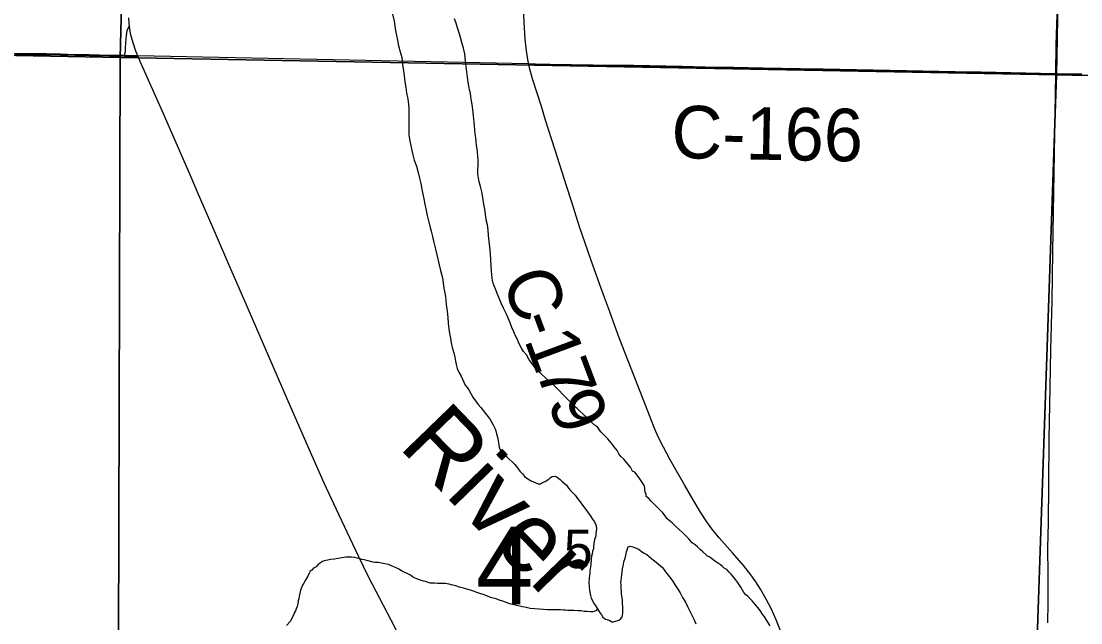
# Model space of a CAD drawing. Extents: x 2.4 to 73.1, y 4.5 to 25.6.
# Drawn here: x 33.902 to 34.475, y 18.258 to 18.583 of the extents above; entities that cross this region are included whole.
import ezdxf

# ---------------------------------------------------------------- set-up
doc = ezdxf.new("R2010")
doc.units = 0
for name, color, linetype in [('GM_X_County_Road', 7, 'Continuous'), ('GM_X_County_Road_Text', 7, 'Continuous'), ('GM_X_Interchange_Ramps', 7, 'Continuous'), ('GM_X_Major_River', 7, 'Continuous'), ('GM_X_Major_River_Text', 7, 'Continuous'), ('GM_X_Minor_River', 7, 'Continuous'), ('GM_X_Section', 7, 'Continuous'), ('GM_X_Section_Text', 7, 'Continuous'), ('GM_X_Township_Road', 7, 'Continuous')]:
    doc.layers.add(name, color=color, linetype=linetype)

msp = doc.modelspace()

# ---------------------------------------------------------------- linework, layer by layer
at = {"layer": 'GM_X_County_Road'}
for points in [[(34.17676, 18.55974), (34.17618, 18.56245), (34.17545, 18.56708), (34.17488, 18.57329), (34.17149, 18.62912)], [(33.96093, 18.58055), (33.96079, 18.58183), (33.96065, 18.58491)], [(33.96563, 18.56407), (33.9644, 18.56695), (33.96288, 18.5713), (33.96169, 18.57576), (33.96113, 18.57878), (33.96093, 18.58055)], [(34.11014, 18.24433), (34.10243, 18.2596), (34.09022, 18.28302), (34.08466, 18.29412), (34.07407, 18.3166), (34.06624, 18.33351), (34.05686, 18.35484), (34.04625, 18.37903), (34.02458, 18.4289), (34.01463, 18.45168), (34.00798, 18.46709), (33.99777, 18.49072), (33.99431, 18.49874), (33.97877, 18.53434), (33.9668, 18.56132), (33.96563, 18.56407)], [(34.17676, 18.55974), (34.1806, 18.55966), (34.18836, 18.55949), (34.21167, 18.55909), (34.23342, 18.55879), (34.25982, 18.55827), (34.27225, 18.55804), (34.28777, 18.55772), (34.30331, 18.55752), (34.32349, 18.55715), (34.33592, 18.5569), (34.38098, 18.55599), (34.40738, 18.55536), (34.42137, 18.55517), (34.46155, 18.55438)], [(34.31342, 18.25262), (34.31054, 18.25982), (34.30796, 18.26545), (34.30512, 18.27095), (34.30202, 18.27631), (34.29952, 18.28021), (34.29682, 18.28398), (34.29297, 18.28883), (34.28685, 18.29584), (34.2797, 18.30403), (34.27577, 18.30887), (34.27301, 18.31266), (34.26964, 18.3179), (34.26565, 18.32457), (34.261, 18.33264), (34.25321, 18.34607), (34.24951, 18.35292), (34.24675, 18.35851), (34.24489, 18.3628), (34.23694, 18.38305), (34.22562, 18.41199), (34.21976, 18.42805), (34.2177, 18.43389), (34.21496, 18.44115), (34.21023, 18.45431), (34.20424, 18.47197), (34.20004, 18.48529), (34.19718, 18.49415), (34.19109, 18.51336), (34.18586, 18.52964), (34.18359, 18.53706), (34.17884, 18.55186), (34.17716, 18.55786), (34.17676, 18.55974)], [(34.46155, 18.55438), (34.47574, 18.5541), (34.54566, 18.55266), (34.56274, 18.5523), (34.58449, 18.55188), (34.61244, 18.55117), (34.64973, 18.5505), (34.7041, 18.54955), (34.71491, 18.54932)]]:
    msp.add_lwpolyline(points, dxfattribs=at)
at = {"layer": 'GM_X_Interchange_Ramps'}
msp.add_lwpolyline([(34.47562, 18.55437), (34.46143, 18.55465), (34.42125, 18.55545), (34.40726, 18.55564), (34.38086, 18.55627), (34.33581, 18.55717), (34.32338, 18.55742), (34.30319, 18.55779), (34.28765, 18.55799), (34.27213, 18.55831), (34.2597, 18.55855), (34.2333, 18.55906), (34.21155, 18.55937), (34.18825, 18.55976), (34.18048, 18.55994), (34.17664, 18.56002), (33.96551, 18.56435), (33.96243, 18.5644), (33.95814, 18.56447), (33.95003, 18.56461), (33.93916, 18.56486), (33.9314, 18.56497), (33.92364, 18.56522), (33.91588, 18.56536), (33.90504, 18.56538), (33.89884, 18.56541)], dxfattribs=at)
at = {"layer": 'GM_X_Major_River'}
for points in [[(34.1023, 18.59043), (34.104, 18.58301), (34.10437, 18.58054), (34.10475, 18.57807), (34.10531, 18.5754), (34.10588, 18.57274), (34.10644, 18.5697), (34.1072, 18.56646), (34.10814, 18.56342), (34.10852, 18.55943), (34.10908, 18.55638), (34.10946, 18.55353), (34.10983, 18.5503), (34.1104, 18.54726), (34.11077, 18.54441), (34.11115, 18.54193), (34.11152, 18.53984), (34.11171, 18.53794), (34.1119, 18.53623), (34.11189, 18.53395), (34.11189, 18.53148), (34.11189, 18.52958), (34.11188, 18.52768), (34.11188, 18.52615), (34.11188, 18.52482), (34.11187, 18.52368), (34.11187, 18.52273), (34.11187, 18.52178), (34.11206, 18.52064), (34.11225, 18.51931), (34.11262, 18.5176), (34.113, 18.51589), (34.11357, 18.51322), (34.11413, 18.51094), (34.11489, 18.50809), (34.11602, 18.50485), (34.11697, 18.50143), (34.11772, 18.4982), (34.11848, 18.49534), (34.11904, 18.4923), (34.11942, 18.48964), (34.11998, 18.48716), (34.12055, 18.48431), (34.1213, 18.48089), (34.12187, 18.47804), (34.12262, 18.47518), (34.12338, 18.47233), (34.12394, 18.46967), (34.1247, 18.46681), (34.12546, 18.46358), (34.1264, 18.45997), (34.12904, 18.44836), (34.13017, 18.44437), (34.13092, 18.43885), (34.13168, 18.43429), (34.13205, 18.43011), (34.13261, 18.42649), (34.13299, 18.42307), (34.13317, 18.42003), (34.13355, 18.41699), (34.13392, 18.41432), (34.13449, 18.41185)], [(34.14368, 18.55286), (34.1433, 18.55571), (34.14293, 18.55856), (34.14255, 18.56141), (34.14218, 18.56541), (34.14143, 18.56845), (34.14067, 18.57149), (34.13991, 18.57435), (34.13916, 18.57682), (34.13821, 18.57949), (34.13746, 18.58196), (34.1367, 18.58443)], [(34.2393, 18.33208), (34.23645, 18.33646), (34.23399, 18.33951), (34.23285, 18.34009), (34.23171, 18.34218), (34.22981, 18.34447), (34.2281, 18.34656), (34.22659, 18.3479), (34.22545, 18.34942), (34.2245, 18.35113), (34.22298, 18.35323), (34.22128, 18.35533), (34.21957, 18.35742), (34.21805, 18.35895), (34.21672, 18.36028), (34.21577, 18.36123), (34.21482, 18.36257), (34.21369, 18.36409), (34.21217, 18.36505), (34.21122, 18.366), (34.21027, 18.36695), (34.20894, 18.36829), (34.20742, 18.36962), (34.2059, 18.37096), (34.20438, 18.37248), (34.20287, 18.37382), (34.20154, 18.37496), (34.20002, 18.37649), (34.19812, 18.37859), (34.19015, 18.38659), (34.18768, 18.38869), (34.18559, 18.3906), (34.1837, 18.3925), (34.18199, 18.39403), (34.18047, 18.39575), (34.17914, 18.39727), (34.178, 18.39879), (34.17687, 18.40051), (34.17554, 18.40279), (34.17383, 18.4047), (34.17288, 18.40641), (34.17194, 18.40813), (34.17118, 18.40965), (34.17061, 18.41117), (34.16966, 18.41307), (34.16872, 18.41536), (34.16758, 18.41764), (34.16663, 18.42012), (34.16569, 18.42259), (34.16474, 18.42488), (34.16304, 18.42811), (34.1619, 18.43078), (34.16076, 18.43344), (34.15963, 18.43591), (34.15887, 18.43801), (34.15811, 18.4401), (34.15755, 18.44162), (34.15717, 18.44296), (34.15698, 18.44448), (34.15679, 18.44619), (34.15661, 18.44809), (34.15642, 18.45113), (34.15624, 18.45417), (34.15605, 18.45759), (34.15568, 18.46102), (34.15531, 18.46425), (34.15493, 18.46729), (34.15475, 18.47033), (34.15437, 18.473), (34.15381, 18.47585), (34.15343, 18.47889), (34.15306, 18.48155), (34.15249, 18.48422), (34.15193, 18.48783), (34.15136, 18.49087), (34.15061, 18.49372), (34.15004, 18.49639), (34.14929, 18.50057), (34.14949, 18.50779), (34.1493, 18.51027), (34.14912, 18.51217), (34.14893, 18.51426), (34.14855, 18.51597), (34.14837, 18.51806), (34.14818, 18.52015), (34.14781, 18.52224), (34.14762, 18.52434), (34.14743, 18.52662), (34.14725, 18.52852), (34.14706, 18.53042), (34.14687, 18.53194), (34.14669, 18.53365), (34.1465, 18.53536), (34.14612, 18.53802), (34.14575, 18.54012), (34.14537, 18.54221), (34.14518, 18.54411), (34.14481, 18.54601), (34.14443, 18.5481), (34.14405, 18.5502), (34.14368, 18.55286)], [(34.13449, 18.41185), (34.13486, 18.40938), (34.13543, 18.40691), (34.13619, 18.40386), (34.13675, 18.40158), (34.13713, 18.39949), (34.1375, 18.39759), (34.13807, 18.3955), (34.13902, 18.39359), (34.13997, 18.39169), (34.14091, 18.38978), (34.14167, 18.38807), (34.14243, 18.38655), (34.14338, 18.38522), (34.14433, 18.38388), (34.14546, 18.38198), (34.1466, 18.38007), (34.14944, 18.37607), (34.15077, 18.37436), (34.1521, 18.37283), (34.15343, 18.37112), (34.15476, 18.3694), (34.15589, 18.36788), (34.15684, 18.36636), (34.1576, 18.36502), (34.15836, 18.36331), (34.15893, 18.36179), (34.1593, 18.36027), (34.15968, 18.35893), (34.16006, 18.3576), (34.16025, 18.35646), (34.16044, 18.35532), (34.16062, 18.35418), (34.16081, 18.35304), (34.16119, 18.3519), (34.16233, 18.35018), (34.16347, 18.34904), (34.1648, 18.3479), (34.16916, 18.3437), (34.17068, 18.34179), (34.17201, 18.34008), (34.17333, 18.33855), (34.17447, 18.33722), (34.17618, 18.33588), (34.17808, 18.33474), (34.18055, 18.33378), (34.18188, 18.33321), (34.18302, 18.3332), (34.18416, 18.33396), (34.18569, 18.33452), (34.18664, 18.33509), (34.18759, 18.33566), (34.18854, 18.33661), (34.18949, 18.33717), (34.1912, 18.33736), (34.19234, 18.3366), (34.19367, 18.33545), (34.19462, 18.33469), (34.19576, 18.33374), (34.19709, 18.3324), (34.19823, 18.33088), (34.19918, 18.32973), (34.20031, 18.32859), (34.20183, 18.32706), (34.20316, 18.32535), (34.20449, 18.32344), (34.20582, 18.32173), (34.20714, 18.32001), (34.20847, 18.31811), (34.20999, 18.31601), (34.21113, 18.31411), (34.21226, 18.31259), (34.21283, 18.31144), (34.21321, 18.31049), (34.2134, 18.30897), (34.21321, 18.30764), (34.21301, 18.30612), (34.21301, 18.30517), (34.21263, 18.30403), (34.21225, 18.30308), (34.21205, 18.30194), (34.21186, 18.30099), (34.21167, 18.29909), (34.21167, 18.29814), (34.21128, 18.29681), (34.21109, 18.29529), (34.21071, 18.29415), (34.21052, 18.29225), (34.21032, 18.28997), (34.21013, 18.28845), (34.20994, 18.28731), (34.20975, 18.28579), (34.20974, 18.28484), (34.20955, 18.28389), (34.20936, 18.28199), (34.20916, 18.2799), (34.20935, 18.27781), (34.20954, 18.27553), (34.2101, 18.27287), (34.21048, 18.27153), (34.21124, 18.2702)], [(34.30723, 18.25642), (34.30419, 18.26137), (34.30306, 18.26289), (34.30173, 18.2648), (34.30059, 18.26632), (34.29926, 18.26785), (34.29831, 18.26899), (34.29755, 18.26994), (34.29661, 18.27089), (34.29509, 18.27261), (34.29414, 18.27318), (34.293, 18.27452), (34.29224, 18.27585), (34.29129, 18.27737), (34.29035, 18.27909), (34.28959, 18.28004), (34.28845, 18.28156), (34.28712, 18.28328), (34.28617, 18.28442), (34.28503, 18.28556), (34.28371, 18.2869), (34.28238, 18.28766), (34.28143, 18.28862), (34.28029, 18.28938), (34.27934, 18.29014), (34.2782, 18.29091), (34.27725, 18.29148), (34.27535, 18.29301), (34.27421, 18.29377), (34.27326, 18.29415), (34.2725, 18.29511), (34.27079, 18.29644), (34.26947, 18.29778), (34.26795, 18.29911), (34.26662, 18.30026), (34.2651, 18.3014), (34.26415, 18.30236), (34.2632, 18.3035), (34.26168, 18.30502), (34.25997, 18.30674), (34.25808, 18.30846), (34.25618, 18.31017), (34.25428, 18.31208), (34.25257, 18.31341), (34.25143, 18.31456), (34.25049, 18.31589), (34.24916, 18.31761), (34.24422, 18.32256), (34.24289, 18.3239), (34.24157, 18.32523), (34.24024, 18.32638), (34.24024, 18.32752), (34.23967, 18.32866), (34.2393, 18.33208)], [(34.21124, 18.2702), (34.212, 18.26849), (34.21294, 18.26716), (34.21389, 18.26563), (34.21503, 18.26392), (34.21598, 18.26239), (34.21674, 18.26125), (34.21825, 18.26011), (34.22016, 18.25953), (34.22167, 18.25857), (34.22262, 18.25857), (34.22358, 18.25895), (34.22491, 18.25932), (34.22605, 18.2597), (34.227, 18.26103), (34.22738, 18.26217), (34.22758, 18.2635), (34.22758, 18.26521), (34.22758, 18.26692), (34.2274, 18.26844), (34.2274, 18.26977), (34.22721, 18.27186), (34.22683, 18.27358), (34.22684, 18.2751), (34.22665, 18.27681), (34.22665, 18.27871), (34.22647, 18.28004), (34.22666, 18.28099), (34.22685, 18.28251), (34.22704, 18.28422), (34.22724, 18.28574), (34.22743, 18.28726), (34.228, 18.28954), (34.2282, 18.29106), (34.22877, 18.29296), (34.22915, 18.29467), (34.22954, 18.29638), (34.22992, 18.29752), (34.23049, 18.29922), (34.23163, 18.2996), (34.23296, 18.29922), (34.23391, 18.29884), (34.23505, 18.29845), (34.23638, 18.29769), (34.23771, 18.29673), (34.23904, 18.29578), (34.24056, 18.29501), (34.24189, 18.29387), (34.24322, 18.29272), (34.24474, 18.29158), (34.2491, 18.28795), (34.25062, 18.28567), (34.25214, 18.28395), (34.25347, 18.28205), (34.25479, 18.28033), (34.25593, 18.27843), (34.25726, 18.27633), (34.25859, 18.27424), (34.25991, 18.27177), (34.26143, 18.26929), (34.26276, 18.26662), (34.26408, 18.26377), (34.26598, 18.26015), (34.26711, 18.25749)]]:
    msp.add_lwpolyline(points, dxfattribs=at)
at = {"layer": 'GM_X_Minor_River'}
for points in [[(34.21389, 18.26563), (34.21294, 18.26468), (34.21142, 18.26412), (34.2099, 18.26412), (34.20819, 18.26432), (34.20666, 18.26432), (34.20514, 18.26452), (34.20343, 18.26452), (34.20115, 18.26472), (34.19963, 18.26472), (34.19792, 18.26473), (34.19678, 18.26492), (34.19545, 18.26493), (34.19393, 18.26512), (34.19203, 18.26513), (34.19012, 18.26513), (34.1886, 18.26514), (34.18689, 18.26514), (34.1848, 18.26534), (34.18233, 18.26554), (34.18005, 18.26574), (34.17758, 18.26593), (34.1753, 18.26632), (34.1734, 18.26671), (34.16732, 18.26824), (34.16542, 18.26882), (34.16332, 18.26959), (34.16123, 18.27016), (34.15914, 18.27112), (34.1561, 18.27189), (34.15401, 18.27266), (34.15212, 18.27342), (34.1504, 18.274), (34.14869, 18.27457), (34.14698, 18.27515), (34.14527, 18.27572), (34.14337, 18.2763), (34.14147, 18.27688), (34.13938, 18.27745), (34.13729, 18.27803), (34.13482, 18.27861), (34.13368, 18.27899), (34.13273, 18.27918), (34.13178, 18.27938), (34.13045, 18.27938), (34.12893, 18.27939), (34.12741, 18.27939), (34.12608, 18.27959), (34.12494, 18.27959), (34.12342, 18.27959), (34.12247, 18.27998), (34.12095, 18.28036), (34.11981, 18.28056), (34.11867, 18.28094), (34.11772, 18.28132), (34.1162, 18.2819), (34.11449, 18.28266), (34.11354, 18.28324), (34.1124, 18.284), (34.11107, 18.28476), (34.10936, 18.28553), (34.10803, 18.28629), (34.10651, 18.28706), (34.1048, 18.28801), (34.1029, 18.28878), (34.101, 18.28955), (34.09891, 18.28993), (34.0972, 18.29032), (34.0953, 18.2907), (34.09378, 18.29071), (34.09264, 18.2909), (34.08922, 18.29186), (34.08789, 18.29206), (34.08655, 18.29225), (34.08503, 18.29283), (34.08408, 18.29302), (34.08275, 18.2934), (34.08104, 18.2936), (34.07933, 18.2936), (34.07781, 18.29361), (34.07572, 18.29324), (34.07382, 18.29286), (34.07173, 18.29249), (34.06963, 18.2923), (34.06811, 18.29193), (34.06716, 18.29174), (34.06621, 18.29156), (34.06526, 18.29118), (34.06374, 18.29023), (34.06278, 18.28947), (34.06183, 18.28834), (34.0605, 18.28758), (34.05955, 18.28663), (34.0586, 18.28607), (34.05802, 18.28493), (34.05745, 18.28341), (34.05631, 18.28151), (34.05516, 18.27961), (34.0544, 18.27848), (34.05344, 18.27582), (34.05306, 18.27411)], [(34.05306, 18.27411), (34.05268, 18.27259), (34.05248, 18.27107), (34.0521, 18.26993), (34.05191, 18.26841), (34.05153, 18.26689), (34.05114, 18.26575), (34.05076, 18.26461), (34.05019, 18.26366), (34.04943, 18.26195), (34.0479, 18.25892), (34.04581, 18.25664)]]:
    msp.add_lwpolyline(points, dxfattribs=at)
at = {"layer": 'GM_X_Section'}
for points in [[(33.9688, 19.06715), (33.95589, 18.56338), (33.46684, 18.57275), (33.48089, 19.0765)], [(34.4709, 19.05673), (34.46198, 18.55402), (33.95589, 18.56338), (33.9688, 19.06715)], [(34.97547, 19.0472), (34.9635, 18.54362), (34.46198, 18.55402), (34.4709, 19.05673)], [(33.95589, 18.56338), (33.95452, 18.05862), (33.45592, 18.07311), (33.46684, 18.57275)], [(34.46198, 18.55402), (34.4443, 18.03995), (34.22423, 18.04487), (34.1829, 18.05239), (33.95452, 18.05862), (33.95589, 18.56338)], [(34.9635, 18.54362), (34.94331, 18.02771), (34.4443, 18.03995), (34.46198, 18.55402)]]:
    msp.add_lwpolyline(points, close=True, dxfattribs=at)
at = {"layer": 'GM_X_Township_Road'}
for points in [[(34.46155, 18.55438), (34.46181, 18.5704), (34.46241, 18.59216), (34.46296, 18.61546), (34.46332, 18.62789), (34.4643, 18.66673), (34.46476, 18.68227), (34.46517, 18.69937), (34.46591, 18.72734), (34.46674, 18.76619), (34.46758, 18.80542)], [(33.95826, 18.5642), (33.95876, 18.56695), (33.95891, 18.56872), (33.95921, 18.57369), (33.9593, 18.57513), (33.9595, 18.57684), (33.9597, 18.578), (33.96018, 18.57931), (33.96093, 18.58055)], [(33.89896, 18.56513), (33.90515, 18.5651), (33.916, 18.56509), (33.92376, 18.56495), (33.93152, 18.56469), (33.93928, 18.56458), (33.95015, 18.56434), (33.95826, 18.5642)], [(33.95826, 18.5642), (33.96255, 18.56412), (33.96563, 18.56407)], [(34.45736, 18.25804), (34.4574, 18.26891), (34.45741, 18.27667), (34.45749, 18.28443), (34.45732, 18.29841), (34.45762, 18.3124), (34.45781, 18.33261), (34.45796, 18.35748), (34.45846, 18.38546), (34.45888, 18.40566), (34.45954, 18.43207), (34.45993, 18.4585), (34.4612, 18.5331), (34.46155, 18.55438)]]:
    msp.add_lwpolyline(points, dxfattribs=at)

# ---------------------------------------------------------------- texts
at = {"layer": 'GM_X_County_Road_Text'}
for s, height, rotation, p in [('C-166', 0.028409, 358.9131, (34.25365, 18.50919)), ('C', 0.02841, 290.3076, (34.16193, 18.44395)), ('-', 0.02841, 290.3265, (34.17003, 18.42206)), ('1', 0.02841, 290.3977, (34.1741, 18.41108)), ('7', 0.02841, 290.6648, (34.18025, 18.39454)), ('9', 0.02841, 291.4828, (34.18658, 18.37775))]:
    msp.add_text(s, height=height, rotation=rotation, dxfattribs=at).set_placement(p)
at = {"layer": 'GM_X_Major_River_Text'}
msp.add_text('River', height=0.037899, rotation=314.0373, dxfattribs=at).set_placement((34.10589, 18.35318))
at = {"layer": 'GM_X_Section_Text'}
for s, height, p in [('4', 0.04186, (34.14819, 18.26817)), ('5', 0.02093, (34.19576, 18.28758))]:
    msp.add_text(s, height=height, rotation=0, dxfattribs=at).set_placement(p)

doc.saveas('drawing.dxf')
